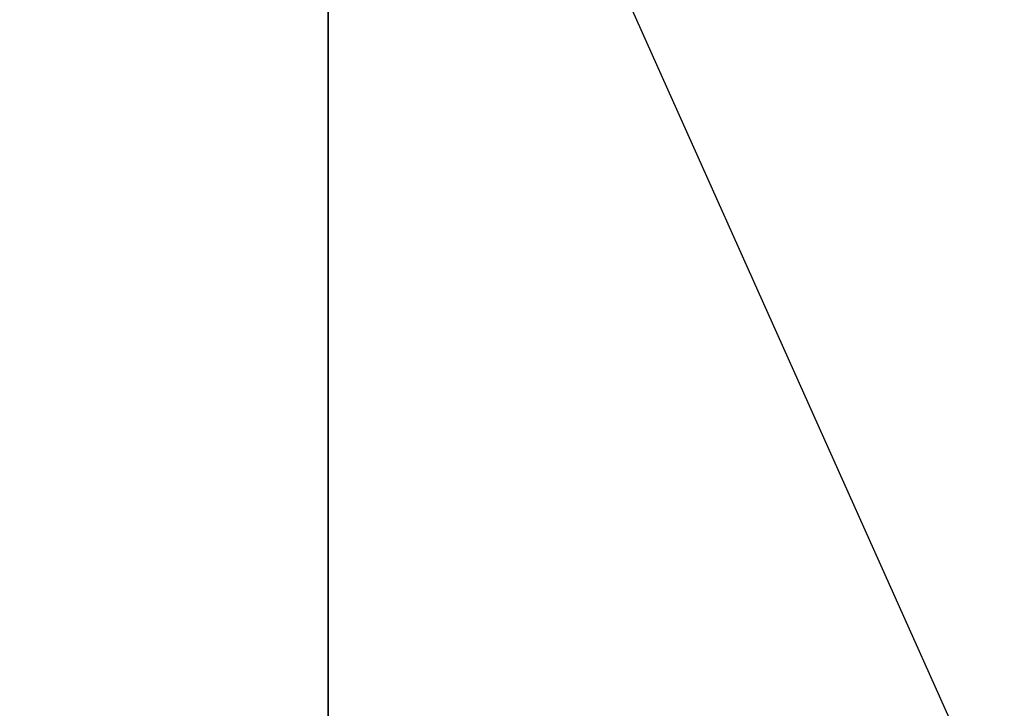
# Model space of a CAD drawing. Extents: x 0 to 80, y 0 to 80.
# Tile 640 of 656: x 10.00526 to 10.00804, y 35.4184 to 35.42034. Entities that reach past the tile are written whole.
import ezdxf

# ---------------------------------------------------------------- set-up
doc = ezdxf.new("R2010")
doc.units = 0
doc.header["$LTSCALE"] = 25.4
doc.layers.get('0').update_dxf_attribs({"color": 13, "linetype": 'CONTINUOUS'})

# ---------------------------------------------------------------- blocks, each defined once
blk = doc.blocks.new('ORBIT-I-KINKIET-20-7806-78')
at = {"color": 7}
for p, q in [((26.4027424, 35.7683601, 302.3838806), (26.4574738, 35.64608, 302.336853)), ((26.4027424, 35.64608, 302.3838806), (26.4027424, 35.7683601, 302.3838806))]:
    blk.add_line(p, q, dxfattribs=at)
mesh = blk.add_polyface(dxfattribs=at)
corners = [(26.4027424, 35.64608, 302.3838806), (25.6784382, 35.7683601, 302.7523499), (26.4027424, 35.7683601, 302.3838806)]
mesh.append_faces([[corners[k] for k in face] for face in [(0, 1, 2)]], dxfattribs={"color": 7})
mesh = blk.add_polyface(dxfattribs=at)
corners = [(26.4027424, 35.64608, 302.3838806), (25.6784382, 35.64608, 302.7523499), (25.6784382, 35.7683601, 302.7523499)]
mesh.append_faces([[corners[k] for k in face] for face in [(0, 1, 2)]], dxfattribs={"color": 7})
mesh = blk.add_polyface(dxfattribs=at)
corners = [(26.884285, 35.7683601, 346.2462769), (26.1351299, 35.64608, 345.893158), (26.884285, 35.64608, 346.2462769)]
mesh.append_faces([[corners[k] for k in face] for face in [(0, 1, 2)]], dxfattribs={"color": 7})
mesh = blk.add_polyface(dxfattribs=at)
corners = [(26.884285, 35.7683601, 346.2462769), (26.1351299, 35.7683601, 345.893158), (26.1351299, 35.64608, 345.893158)]
mesh.append_faces([[corners[k] for k in face] for face in [(0, 1, 2)]], dxfattribs={"color": 7})

msp = doc.modelspace()

# ---------------------------------------------------------------- block references
at = {"color": 0}
msp.add_blockref('ORBIT-I-KINKIET-20-7806-78', (-16.3966141, -0.3460782, -57.5), dxfattribs=at)

doc.saveas('drawing.dxf')
